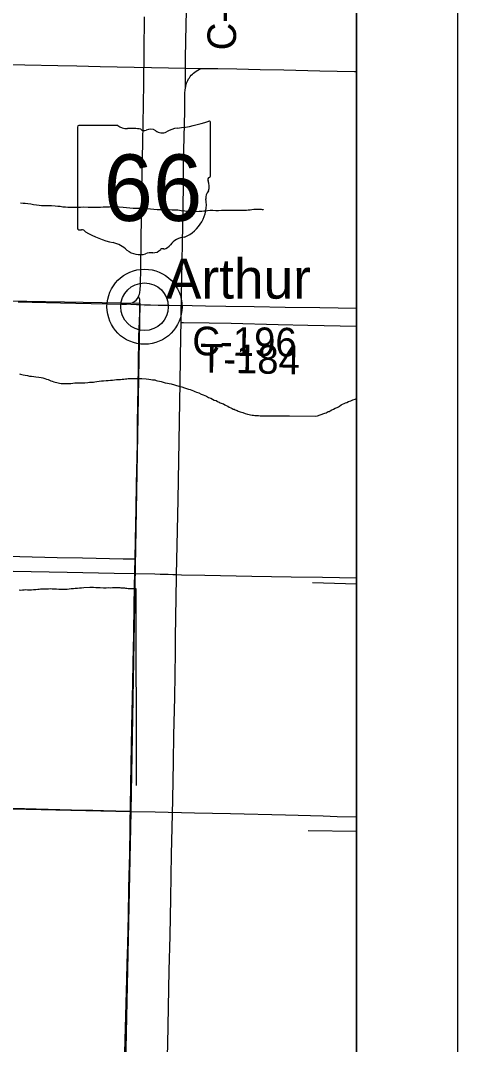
# Model space of a CAD drawing. Extents: x 2.4 to 73.1, y 4.5 to 25.6.
# Drawn here: x 48.425 to 48.859, y 18.789 to 19.804 of the extents above; entities that cross this region are included whole.
import ezdxf

# ---------------------------------------------------------------- set-up
doc = ezdxf.new("R2010")
doc.units = 0
for name, color, linetype in [('GM_X_County_Road', 7, 'Continuous'), ('GM_X_County_Road_Text', 7, 'Continuous'), ('GM_X_Interchange_Ramps', 7, 'Continuous'), ('GM_X_Minor_River', 7, 'Continuous'), ('GM_X_Section', 7, 'Continuous'), ('GM_X_State_Location', 7, 'Continuous'), ('GM_X_State_Route', 7, 'Continuous'), ('GM_X_State_Shield', 7, 'Continuous'), ('GM_X_Township_Road', 7, 'Continuous'), ('GM_X_Township_Road_Text', 7, 'Continuous'), ('GM_X_Unincorporated', 7, 'Continuous'), ('GM_X_Unincorporated_Location', 7, 'Continuous'), ('GM_X_Unincorporated_Text', 7, 'Continuous'), ('SH_Cut_Line', 7, 'Continuous'), ('SH_Data', 7, 'Continuous')]:
    doc.layers.add(name, color=color, linetype=linetype)

msp = doc.modelspace()

# ---------------------------------------------------------------- linework, layer by layer
at = {"layer": 'GM_X_County_Road'}
for points in [[(48.5888, 19.7565), (48.5889, 19.7663), (48.5896, 19.7997), (48.5901, 19.8254), (48.5906, 19.8534), (48.5914, 19.8907), (48.5923, 19.9327), (48.5938, 19.9933), (48.5941, 20.0104), (48.5942, 20.026), (48.5945, 20.0462), (48.5947, 20.0602), (48.5952, 20.0835), (48.5955, 20.1006), (48.5961, 20.131), (48.5966, 20.1612), (48.5972, 20.1954), (48.5982, 20.2374), (48.5985, 20.2593)], [(48.5887, 19.7361), (48.5888, 19.7535), (48.5888, 19.7565)], [(48.5436, 19.5221), (48.5436, 19.5247), (48.5436, 19.5258), (48.5435, 19.5271), (48.5433, 19.5281), (48.543, 19.5288), (48.5423, 19.5301)], [(48.5318, 19.5228), (48.5345, 19.5225), (48.5403, 19.5222), (48.5436, 19.5221)], [(48.5389, 19.2701), (48.5393, 19.2886), (48.54, 19.3197), (48.5404, 19.3445), (48.5409, 19.371), (48.5412, 19.3849), (48.5414, 19.4051), (48.5416, 19.4222), (48.542, 19.4408), (48.5422, 19.461), (48.5427, 19.4905), (48.5434, 19.5137), (48.5436, 19.5215), (48.5436, 19.5221)], [(48.5436, 19.5221), (48.5481, 19.522), (48.5542, 19.5219), (48.5619, 19.5216), (48.5681, 19.5215), (48.5728, 19.5215), (48.5954, 19.5212), (48.6085, 19.5208), (48.6288, 19.5206), (48.6568, 19.5202), (48.6878, 19.5197), (48.7221, 19.5192), (48.7585, 19.5187)], [(48.5342, 19.0198), (48.5343, 19.0245), (48.5347, 19.0462), (48.5354, 19.0851), (48.5357, 19.1037), (48.5366, 19.147), (48.537, 19.1674), (48.5376, 19.1952), (48.5381, 19.225), (48.5387, 19.2575), (48.5389, 19.2701)], [(48.5285, 18.767), (48.5291, 18.793), (48.5307, 18.8536), (48.531, 18.8692), (48.5315, 18.8878), (48.5322, 18.9173), (48.5328, 18.9422), (48.5331, 18.9577), (48.5333, 18.9655), (48.5336, 18.9794), (48.534, 19.0027), (48.5341, 19.0136), (48.5342, 19.0198)]]:
    msp.add_lwpolyline(points, dxfattribs=at)
at = {"layer": 'GM_X_Interchange_Ramps'}
msp.add_lwpolyline([(48.7585, 18.5133), (48.7585, 20.021)], dxfattribs=at)
at = {"layer": 'GM_X_Minor_River'}
for p, q in [((48.7148, 19.2467), (48.7585, 19.2455)), ((48.7103, 19.001), (48.7585, 19.0001))]:
    msp.add_line(p, q, dxfattribs=at)
for points in [[(48.4252, 19.6228), (48.4279, 19.6225), (48.4299, 19.6225), (48.4326, 19.6223), (48.4355, 19.6219), (48.4383, 19.6212), (48.4412, 19.6208), (48.4438, 19.6206), (48.4461, 19.6202), (48.4484, 19.6202), (48.4508, 19.6203), (48.4533, 19.6203), (48.456, 19.6202), (48.4596, 19.62), (48.4621, 19.6198), (48.4647, 19.6196), (48.4672, 19.6191), (48.4699, 19.6189), (48.4723, 19.6187), (48.4748, 19.6185), (48.4847, 19.6187), (48.4881, 19.6189), (48.4925, 19.6188), (48.4953, 19.6186), (48.498, 19.6185), (48.5003, 19.6185), (48.5024, 19.6187), (48.5047, 19.6188), (48.5073, 19.619), (48.5104, 19.6189), (48.5134, 19.6191), (48.5165, 19.6192), (48.5199, 19.6192), (48.5231, 19.6189), (48.5271, 19.6185), (48.5302, 19.6183), (48.5336, 19.618), (48.537, 19.6178), (48.5404, 19.6178), (48.5438, 19.6175), (48.5471, 19.6175), (48.5507, 19.6172), (48.5541, 19.617), (48.5573, 19.6166), (48.5606, 19.6163), (48.5644, 19.6163), (48.5674, 19.6162), (48.5701, 19.6162), (48.5727, 19.6162), (48.5756, 19.6161), (48.5785, 19.6161), (48.5813, 19.6159), (48.5845, 19.6154)], [(48.5845, 19.6154), (48.5881, 19.615), (48.5919, 19.6146), (48.5955, 19.6143), (48.5988, 19.6145), (48.6024, 19.6146), (48.6049, 19.6148), (48.607, 19.6149), (48.6089, 19.6151), (48.6108, 19.6153), (48.6133, 19.6156), (48.6159, 19.6156), (48.6188, 19.6155), (48.6216, 19.6155), (48.6245, 19.6157), (48.6275, 19.6158), (48.6315, 19.6157), (48.6342, 19.6157), (48.6412, 19.6156), (48.6435, 19.6156), (48.6454, 19.6156), (48.6475, 19.6157), (48.6492, 19.6157), (48.6511, 19.6159), (48.653, 19.616), (48.6547, 19.6164), (48.6565, 19.6165), (48.6574, 19.6165), (48.6584, 19.6167), (48.6597, 19.6167), (48.661, 19.6167), (48.6624, 19.6167), (48.6637, 19.6166), (48.665, 19.6164), (48.666, 19.6164), (48.666, 19.6166), (48.666, 19.6164)], [(48.4241, 19.4535), (48.4254, 19.4531), (48.4279, 19.4525), (48.43, 19.4521), (48.4323, 19.4517), (48.4342, 19.4513), (48.4363, 19.4511), (48.4384, 19.4509), (48.4406, 19.4506), (48.4433, 19.4502), (48.4456, 19.4498), (48.4475, 19.4494), (48.4494, 19.4488), (48.4509, 19.4483), (48.4526, 19.4479), (48.4539, 19.4473), (48.4553, 19.4467), (48.4568, 19.4461), (48.4583, 19.4456), (48.4596, 19.4452), (48.4612, 19.4448), (48.4625, 19.4444), (48.464, 19.4442), (48.4655, 19.444), (48.4676, 19.444), (48.4705, 19.4438), (48.4724, 19.4438), (48.4741, 19.4438), (48.4752, 19.444), (48.479, 19.4444), (48.4804, 19.4446), (48.4823, 19.4447), (48.4844, 19.4447), (48.4866, 19.4447), (48.4889, 19.4447), (48.492, 19.4449), (48.4937, 19.4451), (48.4956, 19.4453), (48.4975, 19.4453), (48.499, 19.4456), (48.5009, 19.4458), (48.5032, 19.4462), (48.5055, 19.4464), (48.5077, 19.4466)], [(48.5077, 19.4466), (48.5102, 19.4468), (48.5123, 19.4469), (48.5146, 19.4471), (48.5165, 19.4473), (48.5184, 19.4475), (48.5203, 19.4477), (48.5224, 19.4479), (48.5245, 19.448), (48.5262, 19.4482), (48.5277, 19.4482), (48.5292, 19.4484), (48.5308, 19.4486), (48.5321, 19.4488), (48.5336, 19.449), (48.5361, 19.449), (48.5397, 19.4489), (48.5416, 19.4489), (48.5456, 19.4489), (48.55, 19.4485), (48.5524, 19.4481), (48.5545, 19.448), (48.5562, 19.4476), (48.5583, 19.4474), (48.5597, 19.447), (48.5612, 19.4466), (48.5629, 19.4462), (48.5646, 19.4458), (48.5667, 19.4453), (48.5688, 19.4447), (48.5709, 19.4443), (48.5728, 19.4439), (48.5747, 19.4435), (48.5823, 19.4414), (48.5851, 19.4406), (48.5878, 19.4397), (48.5899, 19.4391), (48.5918, 19.4383), (48.5933, 19.4378), (48.595, 19.4372), (48.5967, 19.4366), (48.5982, 19.436), (48.5999, 19.4353), (48.602, 19.4345), (48.6045, 19.4334), (48.6064, 19.4326), (48.6081, 19.432), (48.6098, 19.4313), (48.6117, 19.4301), (48.6138, 19.4292), (48.6155, 19.4284), (48.6174, 19.4274), (48.6191, 19.4269), (48.6206, 19.4261), (48.6222, 19.4255), (48.6233, 19.4248), (48.6252, 19.4242), (48.6265, 19.4236), (48.6277, 19.4228), (48.6292, 19.4221), (48.6307, 19.4213), (48.6322, 19.4206), (48.6337, 19.4198), (48.6351, 19.4192), (48.6362, 19.4186), (48.6372, 19.4183), (48.6381, 19.4179), (48.64, 19.4171), (48.6412, 19.4165), (48.6431, 19.4158), (48.6457, 19.415), (48.648, 19.4142), (48.6503, 19.4135), (48.652, 19.4131), (48.6533, 19.4129), (48.655, 19.4125), (48.6564, 19.4125), (48.6575, 19.4123), (48.6586, 19.4123), (48.6613, 19.4121), (48.663, 19.4119), (48.6687, 19.4117), (48.6704, 19.4117), (48.6721, 19.4117), (48.6735, 19.4117), (48.675, 19.4117), (48.6771, 19.4117), (48.6784, 19.4117), (48.6797, 19.4117), (48.6811, 19.4117), (48.6822, 19.4117), (48.6839, 19.4117), (48.6858, 19.4118), (48.6877, 19.4117), (48.6902, 19.4118), (48.6921, 19.4118), (48.7182, 19.4115)], [(48.7188, 19.4116), (48.727, 19.4145), (48.7282, 19.4149), (48.7293, 19.4154), (48.7303, 19.416), (48.7312, 19.4162), (48.7322, 19.4169), (48.7339, 19.4178), (48.7356, 19.4186), (48.7373, 19.4193), (48.7391, 19.4201), (48.7406, 19.4208), (48.7416, 19.4215), (48.7433, 19.4227), (48.7475, 19.4247), (48.7488, 19.4252), (48.7506, 19.426), (48.7527, 19.4267), (48.7549, 19.4276), (48.7569, 19.4284), (48.7584, 19.4291), (48.7585, 19.4291)], [(48.4239, 19.2393), (48.4256, 19.2392), (48.4271, 19.2394), (48.4288, 19.2394), (48.4307, 19.2396), (48.4322, 19.2395), (48.4338, 19.2395), (48.4362, 19.2395), (48.4383, 19.2396), (48.4404, 19.2398), (48.4423, 19.24), (48.4437, 19.2401), (48.4452, 19.2403), (48.4469, 19.2403), (48.4486, 19.2403), (48.4507, 19.2404), (48.453, 19.2404), (48.4551, 19.2406), (48.4568, 19.2405), (48.4591, 19.2405), (48.4608, 19.2403), (48.4631, 19.2401), (48.4653, 19.24), (48.4676, 19.24), (48.4695, 19.2402), (48.4716, 19.2401), (48.4735, 19.2403), (48.4756, 19.2407), (48.4777, 19.2408), (48.4796, 19.241), (48.4819, 19.2411), (48.4836, 19.2415), (48.4857, 19.2415), (48.488, 19.2418), (48.4939, 19.2419), (48.4958, 19.2419), (48.4977, 19.2419), (48.4998, 19.2418), (48.5019, 19.2418), (48.5042, 19.2418), (48.5076, 19.2415), (48.5101, 19.2415), (48.5124, 19.2417), (48.5144, 19.2414), (48.5165, 19.2416), (48.5184, 19.2418), (48.5205, 19.2416), (48.5224, 19.2417), (48.5236, 19.2417), (48.5247, 19.2415), (48.5262, 19.2415), (48.5276, 19.2413), (48.5285, 19.2413), (48.5295, 19.2411), (48.5308, 19.241), (48.5321, 19.2408), (48.5333, 19.2408), (48.5344, 19.2408), (48.5354, 19.2408), (48.5365, 19.2408), (48.5395, 19.2407)], [(48.5395, 19.2407), (48.5398, 19.0456)]]:
    msp.add_lwpolyline(points, dxfattribs=at)
at = {"layer": 'GM_X_Section'}
for points in [[(48.0389, 19.5325), (48.5437, 19.5234), (48.5347, 19.0196), (48.0296, 19.031)], [(48.0296, 19.031), (48.5347, 19.0196), (48.5242, 18.5179), (48.0197, 18.5268)]]:
    msp.add_lwpolyline(points, close=True, dxfattribs=at)
at = {"layer": 'GM_X_State_Route'}
for points in [[(48.423, 19.5249), (48.465, 19.5239), (48.5256, 19.5225), (48.5287, 19.5225), (48.5303, 19.5226), (48.5318, 19.5228), (48.5333, 19.5231), (48.5347, 19.5235), (48.5361, 19.524), (48.5375, 19.5247), (48.5387, 19.5255), (48.5398, 19.5265), (48.5411, 19.528), (48.5419, 19.5292), (48.5423, 19.5301), (48.5426, 19.531), (48.5431, 19.5324), (48.5434, 19.5339), (48.5438, 19.5369), (48.5441, 19.5415), (48.5444, 19.5586), (48.5455, 19.6363), (48.5464, 19.6829), (48.5471, 19.7202), (48.5475, 19.7419), (48.548, 19.773), (48.5483, 19.8072)], [(48.3971, 19.7605), (48.4297, 19.7598), (48.4623, 19.7591), (48.481, 19.7587), (48.5043, 19.7582), (48.5888, 19.7565), (48.6047, 19.7562)], [(48.5702, 18.7538), (48.5712, 18.7892), (48.5728, 18.8623), (48.5735, 18.8965), (48.5743, 18.9337), (48.5751, 18.9773), (48.5757, 19.0037), (48.5762, 19.0316), (48.5769, 19.0689), (48.5774, 19.0954), (48.5781, 19.1327), (48.5788, 19.1777), (48.579, 19.1925), (48.58, 19.2517), (48.58, 19.2546), (48.5805, 19.2834), (48.5815, 19.3285), (48.5828, 19.4062), (48.5837, 19.445), (48.5842, 19.4916), (48.5845, 19.5043), (48.5847, 19.5134), (48.5852, 19.5476), (48.5863, 19.6004), (48.5868, 19.6393), (48.587, 19.6595), (48.5873, 19.675), (48.5881, 19.7139), (48.5883, 19.731), (48.5886, 19.7356), (48.5887, 19.7361), (48.5891, 19.7386), (48.5899, 19.7415), (48.5911, 19.7443), (48.5919, 19.7457), (48.5927, 19.7469), (48.5936, 19.7482), (48.5946, 19.7493), (48.5957, 19.7504), (48.5969, 19.7515), (48.5981, 19.7524), (48.5994, 19.7535), (48.6009, 19.7544), (48.6027, 19.7554), (48.6047, 19.7562)], [(48.6047, 19.7562), (48.621, 19.7561), (48.6397, 19.7556), (48.663, 19.7552), (48.6863, 19.7546), (48.7221, 19.7539), (48.7563, 19.7532), (48.7585, 19.7532)]]:
    msp.add_lwpolyline(points, dxfattribs=at)
at = {"layer": 'GM_X_State_Shield'}
for p, q in [((48.5217, 19.6997), (48.4831, 19.6997)), ((48.6136, 19.6498), (48.6136, 19.7022)), ((48.4818, 19.698), (48.4818, 19.5979)), ((48.6136, 19.6498), (48.6136, 19.6498))]:
    msp.add_line(p, q, dxfattribs=at)
for centre, radius, start, end in [((48.4833, 19.6982), 0.00153, 98.1301, 188.1301), ((48.5309, 19.7113), 0.0148, 231.6195, 271.1119), ((48.5666, 19.8361), 0.1398, 275.8445, 288.9065), ((48.6121, 19.7024), 0.00147, 351.8621, 97.738), ((48.5358, 19.6435), 0.0532, 80.4867, 94.9883), ((48.5478, 19.6987), 0.00427, 219.7921, 297.1024), ((48.5541, 19.6871), 0.00889, 54.4667, 119.1411), ((48.5656, 19.703), 0.0107, 233.8562, 294.8282), ((48.5845, 19.6691), 0.0281, 97.3462, 120.7689), ((48.6132, 19.646), 0.00227, 107.944, 210.337), ((48.612, 19.6496), 0.00157, 289.6038, 7.7341), ((48.5988, 19.6394), 0.0136, 340.033, 23.6496), ((48.6188, 19.6279), 0.00992, 136.8065, 186.9296), ((48.5745, 19.6213), 0.035, 292.3089, 8.9858), ((48.4833, 19.5977), 0.00154, 171.9584, 258.3066), ((48.4835, 19.6079), 0.0118, 267.339, 280.6039), ((48.4859, 19.5921), 0.00424, 29.7484, 93.2717), ((48.5394, 19.682), 0.101, 240.4129, 257.1985), ((48.5892, 19.5698), 0.0192, 94.4031, 142.5768), ((48.5093, 19.553), 0.0316, 47.1842, 75.836), ((48.5566, 19.5841), 0.0107, 268.777, 315.5493), ((48.5662, 19.5745), 0.00301, 65.7517, 132.6484), ((48.5649, 19.5882), 0.0113, 282.8732, 323.2771), ((48.5435, 19.5916), 0.02, 230.7004, 286.2918), ((48.5551, 19.557), 0.0165, 85.6951, 111.2099)]:
    msp.add_arc(centre, radius, start, end, dxfattribs=at)
at = {"layer": 'GM_X_Township_Road'}
for points in [[(48.5845, 19.5043), (48.5869, 19.5043), (48.6122, 19.5039), (48.634, 19.5038), (48.6806, 19.5023), (48.7101, 19.5016), (48.7585, 19.5008)], [(48.0349, 19.2805), (48.0374, 19.2805), (48.0627, 19.2802), (48.0844, 19.2801), (48.131, 19.2786), (48.1605, 19.2779), (48.2148, 19.2769), (48.2847, 19.2755), (48.3142, 19.2749), (48.4245, 19.2723), (48.4617, 19.2715), (48.4866, 19.2711), (48.527, 19.2702), (48.5368, 19.2701), (48.5389, 19.2701)], [(48.0772, 19.264), (48.088, 19.2637), (48.1172, 19.263), (48.1421, 19.2626), (48.232, 19.261), (48.2648, 19.2605), (48.2942, 19.26), (48.3346, 19.2592), (48.3999, 19.2581), (48.4714, 19.257), (48.518, 19.256), (48.5396, 19.2556), (48.5584, 19.2552), (48.5636, 19.255), (48.5671, 19.2549), (48.5718, 19.2548), (48.5763, 19.2547), (48.58, 19.2546)], [(48.58, 19.2546), (48.5848, 19.2544), (48.6081, 19.2539), (48.639, 19.2532), (48.6547, 19.2529), (48.6937, 19.2523), (48.7246, 19.2519), (48.7585, 19.2513)], [(48.0305, 19.0308), (48.0352, 19.0307), (48.0585, 19.0301), (48.0895, 19.0295), (48.1051, 19.0291), (48.1442, 19.0286), (48.1751, 19.0282), (48.2217, 19.0273), (48.2575, 19.0267), (48.2932, 19.0258), (48.3196, 19.0254), (48.3445, 19.0248), (48.3616, 19.0244), (48.4175, 19.0229), (48.4758, 19.0215), (48.4968, 19.0209), (48.5185, 19.0204), (48.5342, 19.0198)], [(48.5342, 19.0198), (48.5589, 19.0193), (48.5978, 19.0185), (48.6335, 19.0177), (48.6879, 19.0165), (48.7252, 19.0154), (48.7392, 19.0149), (48.7578, 19.0145), (48.7585, 19.0145)]]:
    msp.add_lwpolyline(points, dxfattribs=at)
at = {"layer": 'GM_X_Unincorporated'}
for radius in [0.0372, 0.0236]:
    msp.add_circle((48.5482, 19.52), radius, dxfattribs=at)
at = {"layer": 'GM_X_Unincorporated_Location'}
msp.add_line((48.5482, 19.52), (48.5482, 19.52), dxfattribs=at)
at = {"layer": 'SH_Cut_Line'}
msp.add_lwpolyline([(41.9585, 21.674), (41.9585, 18.1051), (48.7585, 18.1051), (48.7585, 20.021)], dxfattribs=at)
at = {"layer": 'SH_Data'}
for p, q in [((48.8585, 25.0051), (48.8585, 18.0051)), ((48.7585, 24.9051), (48.7585, 18.1051))]:
    msp.add_line(p, q, dxfattribs=at)

# ---------------------------------------------------------------- texts
at = {"layer": 'GM_X_County_Road_Text'}
for s, rotation, p in [('C-201', 88.8984, (48.6387, 19.7738)), ('C-196', 359.1731, (48.5954, 19.472))]:
    msp.add_text(s, height=0.02841, rotation=rotation, dxfattribs=at).set_placement(p)
at = {"layer": 'GM_X_State_Location'}
for s in ['s', 'r']:
    msp.add_text(s, height=0.0000947, dxfattribs=at).set_placement((48.5462, 19.6413))
msp.add_text('66', height=0.0000947, rotation=0, dxfattribs=at).set_placement((48.5223, 19.6344))
at = {"layer": 'GM_X_State_Shield'}
msp.add_text('66', height=0.06592, dxfattribs=at).set_placement((48.5075, 19.605))
at = {"layer": 'GM_X_Township_Road_Text'}
msp.add_text('T-184', height=0.02841, rotation=358.8975, dxfattribs=at).set_placement((48.6028, 19.4549))
at = {"layer": 'GM_X_Unincorporated_Text'}
msp.add_text('Arthur', height=0.03949, rotation=0, dxfattribs=at).set_placement((48.5694, 19.528))

doc.saveas('drawing.dxf')
